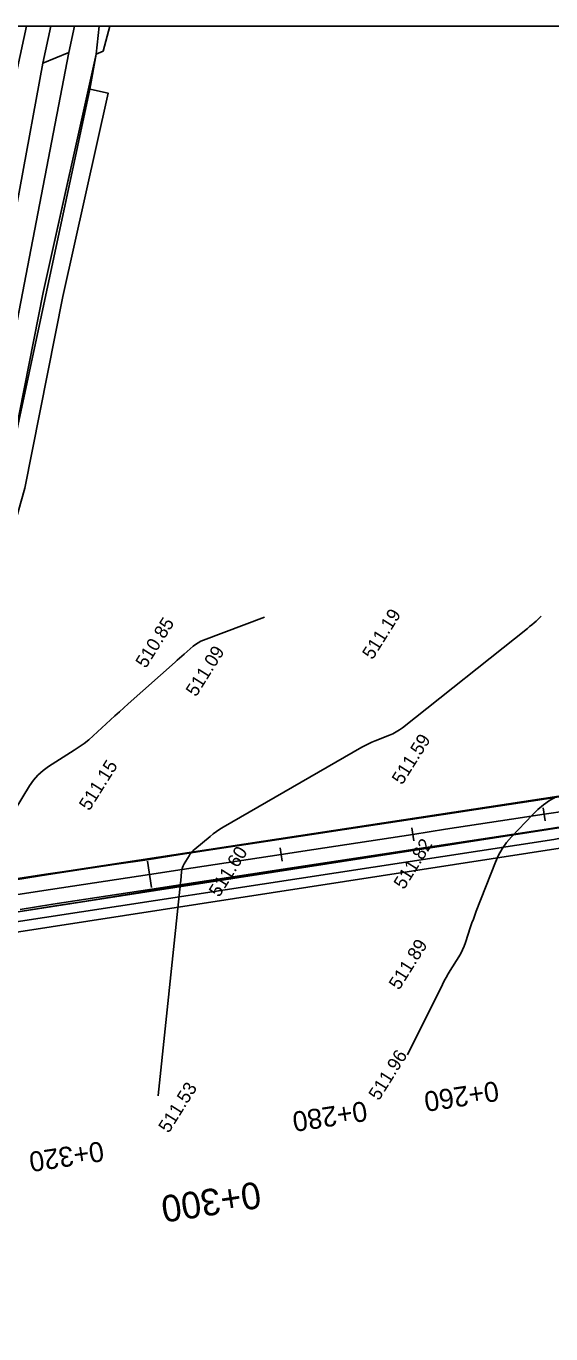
# Model space of a CAD drawing. Extents: x -636600 to -628587, y -1090963 to -1085869.
# Drawn here: x -629387.2 to -629308.3, y -1090124.2 to -1089927.9 of the extents above; entities that cross this region are included whole.
import ezdxf

# ---------------------------------------------------------------- set-up
doc = ezdxf.new("R2010")
doc.units = 0
for name, color, linetype in [('01_PARCELY_NÁVRH_PC', 7, 'Continuous'), ('06_ÚSES_IP_NAVRH', 7, 'Continuous'), ('08_LEGENDA_HV', 7, 'Continuous'), ('40', 7, 'Continuous'), ('42', 7, 'Continuous'), ('Ex_Minor Contours', 7, 'Continuous'), ('HEKTOMETRY100', 7, 'Continuous'), ('HEKTOMETRY20', 7, 'Continuous'), ('koty_vše', 7, 'Continuous'), ('situace_osa', 7, 'Continuous'), ('situace_těleso', 7, 'Continuous'), ('situace_vozovka', 7, 'Continuous')]:
    doc.layers.add(name, color=color, linetype=linetype)

msp = doc.modelspace()

# ---------------------------------------------------------------- linework, layer by layer
at = {"layer": '01_PARCELY_NÁVRH_PC'}
msp.add_line((-629376.19, -1089927.9), (-629387.08, -1089927.9), dxfattribs=at)
for points in [[(-629387.08, -1089927.9), (-629389.78, -1089940.39), (-629390.47, -1089948.72), (-629402.62, -1090006.63), (-629421.91, -1090048.33), (-629462.59, -1090117.01), (-629466.78, -1090128.01), (-629468.95, -1090139.16), (-629470.28, -1090192.62), (-629467.96, -1090224.9)], [(-629462.97, -1090224.9), (-629463.02, -1090223.81), (-629465.19, -1090195.14), (-629464.65, -1090152.97), (-629463.44, -1090139.46), (-629461.38, -1090129.69), (-629402.31, -1090029.92), (-629396.26, -1090017.67), (-629390.25, -1089996.56), (-629384.58, -1089967.89), (-629376.62, -1089932.08), (-629376.19, -1089927.9)]]:
    msp.add_lwpolyline(points, dxfattribs=at)
for points in [[(-629412.67, -1090053.32), (-629399.67, -1090031.35), (-629393.45, -1090018.75), (-629387.34, -1089997.26), (-629381.65, -1089968.5), (-629374.85, -1089937.95), (-629377.78, -1089937.3), (-629384.58, -1089967.89), (-629390.25, -1089996.56), (-629396.26, -1090017.67), (-629402.31, -1090029.92), (-629414.18, -1090049.97)], [(-629423.86, -1090066.33), (-629301.32, -1090047.36), (-629158.55, -1090019.65), (-629143.13, -1090017.81), (-629127.19, -1090017.17), (-629101.71, -1090018.17), (-629088.61, -1090016.74), (-629074.2, -1090013.59), (-629099.9, -1090012.99), (-629131.7, -1090012.25), (-629148.72, -1090013.61), (-629154.84, -1090014.09), (-629280.62, -1090038.37), (-629307.14, -1090043.49), (-629404.13, -1090058.24), (-629408.64, -1090057.19), (-629412.28, -1090054.2), (-629414.18, -1090049.97)], [(-629422, -1090069.08), (-629420.02, -1090065.73), (-629301.32, -1090047.36), (-629158.55, -1090019.65), (-629143.13, -1090017.81), (-629127.19, -1090017.17), (-629101.71, -1090018.17), (-629142.89, -1090020.81), (-629158.08, -1090022.61), (-629300.81, -1090050.32)]]:
    msp.add_lwpolyline(points, close=True, dxfattribs=at)
at = {"layer": '06_ÚSES_IP_NAVRH'}
msp.add_lwpolyline([(-629130.95, -1090018.5), (-629160.13, -1090021.36), (-629307.89, -1090049.98), (-629417.13, -1090066.69)], dxfattribs=at)
at = {"layer": '08_LEGENDA_HV'}
msp.add_line((-629847.27, -1089927.9), (-629007.27, -1089927.9), dxfattribs=at)
at = {"layer": '40'}
for p, q in [((-629383.44, -1089927.9), (-629384.66, -1089933.44)), ((-629379.89, -1089927.9), (-629380.75, -1089931.87)), ((-629380.75, -1089931.87), (-629393.04, -1089995.58)), ((-629384.66, -1089933.44), (-629380.75, -1089931.87)), ((-629384.66, -1089933.44), (-629395.95, -1089994.85))]:
    msp.add_line(p, q, dxfattribs=at)
at = {"layer": '42'}
for p, q in [((-629375.58, -1089931.65), (-629374.6, -1089927.9)), ((-629377.58, -1089937.35), (-629376.62, -1089932.08)), ((-629376.62, -1089932.08), (-629375.58, -1089931.65)), ((-629390.25, -1089996.56), (-629377.58, -1089937.35))]:
    msp.add_line(p, q, dxfattribs=at)
at = {"layer": 'Ex_Minor Contours'}
for points in [[(-629351.34, -1090016.6), (-629360.52, -1090020.07), (-629360.93, -1090020.24), (-629361.33, -1090020.46), (-629361.7, -1090020.7), (-629362.05, -1090020.99), (-629363.42, -1090022.18), (-629363.77, -1090022.48), (-629364.11, -1090022.78), (-629364.45, -1090023.08), (-629364.79, -1090023.38), (-629371.82, -1090029.65), (-629372.49, -1090030.24), (-629373.15, -1090030.84), (-629373.81, -1090031.44), (-629374.47, -1090032.03), (-629377.1, -1090034.43), (-629377.76, -1090035.02), (-629378.46, -1090035.57), (-629379.17, -1090036.09), (-629379.92, -1090036.58), (-629383.77, -1090039.01), (-629384.62, -1090039.62), (-629385.39, -1090040.31), (-629386.06, -1090041.09), (-629386.65, -1090041.95), (-629390.93, -1090049.05)], [(-629309.78, -1090016.49), (-629310.57, -1090017.2), (-629310.88, -1090017.49), (-629311.21, -1090017.77), (-629311.54, -1090018.04), (-629311.87, -1090018.31), (-629330.62, -1090033.21), (-629331.08, -1090033.55), (-629331.56, -1090033.85), (-629332.06, -1090034.11), (-629332.58, -1090034.34), (-629334.71, -1090035.17), (-629335.23, -1090035.38), (-629335.75, -1090035.62), (-629336.26, -1090035.88), (-629336.76, -1090036.15), (-629357.54, -1090048.14), (-629358.06, -1090048.45), (-629358.57, -1090048.79), (-629359.06, -1090049.15), (-629359.53, -1090049.52), (-629361.82, -1090051.42), (-629362.07, -1090051.64), (-629362.3, -1090051.89), (-629362.51, -1090052.15), (-629362.69, -1090052.44), (-629363.4, -1090053.64), (-629363.55, -1090053.93), (-629363.67, -1090054.22), (-629363.75, -1090054.53), (-629363.8, -1090054.85), (-629363.93, -1090056.15), (-629363.96, -1090056.48), (-629364, -1090056.8), (-629364.03, -1090057.13), (-629364.06, -1090057.45), (-629367.32, -1090088.42), (-629367.32, -1090088.49)], [(-629307.55, -1090043.58), (-629308.53, -1090044.15), (-629309.45, -1090044.79), (-629310.32, -1090045.51), (-629311.13, -1090046.3), (-629314.27, -1090049.6), (-629315, -1090050.46), (-629315.65, -1090051.37), (-629316.2, -1090052.34), (-629316.66, -1090053.38), (-629319.56, -1090060.77), (-629319.78, -1090061.35), (-629319.99, -1090061.93), (-629320.2, -1090062.51), (-629320.4, -1090063.09), (-629321.18, -1090065.46), (-629321.39, -1090066.02), (-629321.62, -1090066.57), (-629321.89, -1090067.1), (-629322.19, -1090067.62), (-629323.46, -1090069.67), (-629323.77, -1090070.18), (-629324.06, -1090070.7), (-629324.35, -1090071.23), (-629324.62, -1090071.77), (-629329.86, -1090082.34)]]:
    msp.add_lwpolyline(points, dxfattribs=at)
at = {"layer": 'HEKTOMETRY100'}
msp.add_lwpolyline([(-629368.34, -1090057.22), (-629368.94, -1090053.26)], dxfattribs=at)
at = {"layer": 'HEKTOMETRY20'}
for points in [[(-629309.18, -1090047.19), (-629309.48, -1090045.22)], [(-629328.95, -1090050.2), (-629329.25, -1090048.23)], [(-629348.72, -1090053.22), (-629349.02, -1090051.24)]]:
    msp.add_lwpolyline(points, dxfattribs=at)
at = {"layer": 'situace_osa'}
msp.add_lwpolyline([(-629305.88, -1090045.68), (-629309.33, -1090046.2), (-629314.27, -1090046.96), (-629319.21, -1090047.71), (-629324.15, -1090048.46), (-629329.1, -1090049.22), (-629334.04, -1090049.97), (-629338.98, -1090050.72), (-629343.93, -1090051.47), (-629348.87, -1090052.23), (-629353.81, -1090052.98), (-629358.76, -1090053.73), (-629363.7, -1090054.49), (-629368.64, -1090055.24), (-629373.58, -1090055.99), (-629378.53, -1090056.75), (-629383.47, -1090057.5), (-629388.41, -1090058.25)], dxfattribs=at)
at = {"layer": 'situace_těleso'}
for points in [[(-629306.23, -1090043.43), (-629309.67, -1090043.95), (-629314.61, -1090044.72), (-629319.55, -1090045.46), (-629324.5, -1090046.18), (-629329.45, -1090046.9), (-629334.39, -1090047.67), (-629339.33, -1090048.46), (-629344.27, -1090049.24), (-629349.21, -1090049.98), (-629354.16, -1090050.7), (-629359.11, -1090051.44), (-629364.04, -1090052.22), (-629368.98, -1090053.01), (-629373.93, -1090053.73), (-629378.88, -1090054.44), (-629383.83, -1090055.17), (-629388.77, -1090055.9)], [(-629388.03, -1090060.78), (-629383.09, -1090060.01), (-629378.15, -1090059.23), (-629373.21, -1090058.44), (-629368.28, -1090057.63), (-629363.34, -1090056.82), (-629358.41, -1090055.99), (-629353.47, -1090055.24), (-629348.52, -1090054.51), (-629343.57, -1090053.79), (-629338.63, -1090053.07), (-629333.68, -1090052.34), (-629328.73, -1090051.6), (-629323.8, -1090050.82), (-629318.86, -1090050.03), (-629313.92, -1090049.24), (-629308.98, -1090048.46), (-629305.54, -1090047.91)]]:
    msp.add_lwpolyline(points, dxfattribs=at)
at = {"layer": 'situace_vozovka'}
for points in [[(-629306.22, -1090043.45), (-629309.66, -1090043.98), (-629314.61, -1090044.73), (-629319.55, -1090045.49), (-629324.49, -1090046.24), (-629329.44, -1090046.99), (-629334.38, -1090047.74), (-629339.32, -1090048.5), (-629344.27, -1090049.25), (-629349.21, -1090050), (-629354.15, -1090050.76), (-629359.09, -1090051.51), (-629364.04, -1090052.26), (-629368.98, -1090053.02), (-629373.92, -1090053.77), (-629378.87, -1090054.52), (-629383.81, -1090055.27), (-629388.75, -1090056.03)], [(-629305.55, -1090047.9), (-629308.99, -1090048.43), (-629313.93, -1090049.18), (-629318.87, -1090049.93), (-629323.82, -1090050.69), (-629328.76, -1090051.44), (-629333.7, -1090052.19), (-629338.64, -1090052.95), (-629343.59, -1090053.7), (-629348.53, -1090054.45), (-629353.47, -1090055.21), (-629358.42, -1090055.96), (-629363.36, -1090056.71), (-629368.3, -1090057.46), (-629373.25, -1090058.22), (-629378.19, -1090058.97), (-629383.13, -1090059.72), (-629388.07, -1090060.48)]]:
    msp.add_lwpolyline(points, dxfattribs=at)

# ---------------------------------------------------------------- texts
at = {"layer": 'HEKTOMETRY100'}
msp.add_text('0+300', height=4, rotation=188.6619, dxfattribs=at).set_placement((-629352.24, -1090101.3))
at = {"layer": 'HEKTOMETRY20'}
for s, p in [('0+260', (-629316.42, -1090086.23)), ('0+280', (-629336.19, -1090089.24)), ('0+320', (-629375.74, -1090095.27))]:
    msp.add_text(s, height=3, rotation=188.6619, dxfattribs=at).set_placement(p)
at = {"layer": 'koty_vše'}
for s, p in [('510.85', (-629369.18, -1090024.4)), ('511.19', (-629335.13, -1090023.11)), ('511.09', (-629361.63, -1090028.67)), ('511.59', (-629330.68, -1090041.9)), ('511.15', (-629377.67, -1090045.8)), ('511.82', (-629330.41, -1090057.61)), ('511.60', (-629358.17, -1090058.77)), ('511.89', (-629331.14, -1090072.7)), ('511.96', (-629334.18, -1090089.3)), ('511.53', (-629365.74, -1090094.17))]:
    msp.add_text(s, height=2, rotation=57.8371, dxfattribs=at).set_placement(p)

doc.saveas('drawing.dxf')
